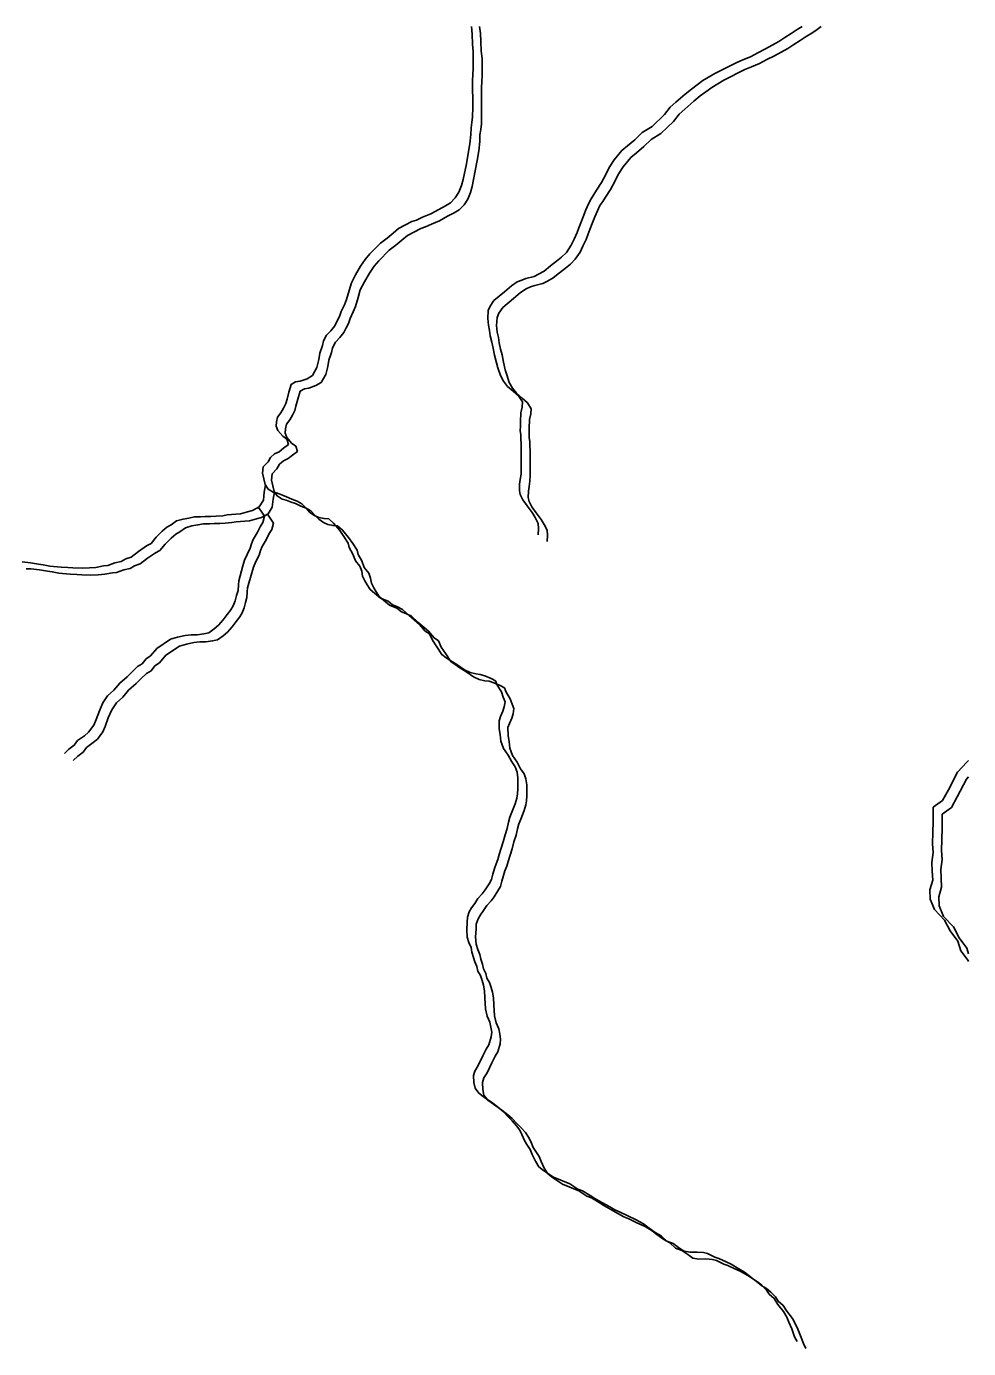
# Model space of a CAD drawing. Extents: x -21.1 to 50.3, y -4.9 to 22.1.
# Drawn here: x 49.24 to 50.256, y 20.219 to 21.646 of the extents above; entities that cross this region are included whole.
import ezdxf

# ---------------------------------------------------------------- set-up
doc = ezdxf.new("R2010")
doc.units = 0
doc.layers.add('GM_X_Minor_River', color=7, linetype='Continuous')

msp = doc.modelspace()

# ---------------------------------------------------------------- linework, layer by layer
at = {"layer": 'GM_X_Minor_River'}
for points in [[(49.72, 21.6458), (49.72, 21.6457), (49.7205, 21.6373), (49.7209, 21.6267), (49.7217, 21.6187), (49.7218, 21.6005), (49.7215, 21.5936), (49.7211, 21.5875), (49.7213, 21.5583), (49.721, 21.548), (49.7202, 21.5419), (49.7195, 21.5362), (49.7192, 21.529), (49.7181, 21.5191), (49.7162, 21.5085), (49.7144, 21.4975), (49.7111, 21.4804), (49.7092, 21.4739), (49.7062, 21.4667), (49.7024, 21.4606), (49.6971, 21.4552), (49.6918, 21.4521), (49.6846, 21.4483), (49.6759, 21.4433), (49.6671, 21.4398), (49.6607, 21.4368), (49.6557, 21.4352), (49.6413, 21.4275), (49.6353, 21.4226), (49.6288, 21.4172), (49.6216, 21.4119), (49.6103, 21.4004), (49.6053, 21.3943), (49.6, 21.387), (49.5948, 21.3775), (49.5903, 21.3688), (49.588, 21.3608), (49.585, 21.3509), (49.5828, 21.3452), (49.5794, 21.3379), (49.5775, 21.3326), (49.5749, 21.328), (49.5726, 21.3227), (49.5681, 21.3173), (49.5635, 21.3124), (49.5602, 21.3063), (49.559, 21.3013), (49.5564, 21.293), (49.5553, 21.2861), (49.5531, 21.2774), (49.5482, 21.269), (49.5425, 21.2655), (49.5349, 21.2628), (49.5299, 21.262), (49.5254, 21.2594), (49.5228, 21.251), (49.5209, 21.2434), (49.5194, 21.2388), (49.5172, 21.2335), (49.5141, 21.2285), (49.5107, 21.224), (49.5096, 21.219), (49.5093, 21.2141), (49.5108, 21.2095), (49.5162, 21.2035), (49.5208, 21.2001), (49.5223, 21.1944), (49.517, 21.1906), (49.5125, 21.1867), (49.5075, 21.1844), (49.503, 21.1806), (49.5004, 21.1756)], [(49.7287, 21.6458), (49.7297, 21.6382), (49.7301, 21.6298), (49.7305, 21.6192), (49.7313, 21.6112), (49.7314, 21.593), (49.7311, 21.5861), (49.7308, 21.58), (49.7309, 21.5508), (49.7306, 21.5405), (49.7299, 21.5344), (49.7291, 21.5287), (49.7288, 21.5215), (49.7277, 21.5116), (49.7259, 21.501), (49.724, 21.49), (49.7207, 21.4729), (49.7188, 21.4664), (49.7158, 21.4592), (49.7121, 21.4531), (49.7068, 21.4477), (49.7014, 21.4446), (49.6942, 21.4408), (49.6855, 21.4358), (49.6768, 21.4323), (49.6703, 21.4293), (49.6654, 21.4277), (49.651, 21.42), (49.6449, 21.4151), (49.6384, 21.4097), (49.6312, 21.4044), (49.6199, 21.3929), (49.615, 21.3868), (49.6097, 21.3795), (49.6044, 21.37), (49.5999, 21.3613), (49.5977, 21.3533), (49.5947, 21.3434), (49.5924, 21.3377), (49.589, 21.3304), (49.5872, 21.3251), (49.5845, 21.3205), (49.5823, 21.3152), (49.5777, 21.3098), (49.5732, 21.3049), (49.5698, 21.2988), (49.5687, 21.2938), (49.5661, 21.2855), (49.5649, 21.2786), (49.5627, 21.2699), (49.5578, 21.2615), (49.5521, 21.258), (49.5445, 21.2553), (49.5396, 21.2545), (49.535, 21.2519), (49.5324, 21.2435), (49.5305, 21.2359), (49.5291, 21.2313), (49.5268, 21.226), (49.5238, 21.221), (49.5204, 21.2165), (49.5193, 21.2115), (49.5189, 21.2066), (49.5205, 21.202), (49.5258, 21.196), (49.5304, 21.1926), (49.532, 21.1869), (49.5267, 21.1831), (49.5221, 21.1792), (49.5172, 21.1769), (49.5126, 21.1731), (49.51, 21.1681)], [(50.0769, 21.6458), (50.0714, 21.6423), (50.065, 21.6381), (50.0581, 21.6339), (50.0517, 21.6296), (50.0445, 21.6254), (50.0373, 21.6216), (50.0289, 21.6174), (50.0209, 21.6131), (50.0126, 21.6097), (50.0054, 21.6066), (49.9826, 21.5951), (49.9697, 21.5874), (49.9633, 21.5828), (49.9572, 21.5782), (49.9504, 21.5725), (49.9405, 21.5641), (49.9345, 21.5587), (49.9284, 21.5507), (49.9148, 21.5377), (49.9042, 21.5312), (49.8962, 21.5235), (49.8882, 21.5167), (49.8822, 21.5117), (49.8739, 21.5018), (49.8686, 21.4934), (49.8648, 21.4858), (49.8603, 21.4774), (49.855, 21.469), (49.852, 21.4644), (49.849, 21.4598), (49.8463, 21.4541), (49.8433, 21.4477), (49.8403, 21.4404), (49.8381, 21.4339), (49.8358, 21.4282), (49.834, 21.4233), (49.8306, 21.4161), (49.8276, 21.4096), (49.8223, 21.4019), (49.817, 21.3966), (49.8117, 21.3924), (49.8052, 21.3874), (49.7984, 21.3817), (49.7923, 21.3782), (49.7874, 21.3759), (49.7787, 21.3736), (49.7741, 21.372), (49.7692, 21.3701), (49.7631, 21.3659), (49.7555, 21.3594), (49.7441, 21.3499), (49.74, 21.3437), (49.7381, 21.3392), (49.7374, 21.3304), (49.7382, 21.3232), (49.7394, 21.3175), (49.7402, 21.3118), (49.7417, 21.305), (49.7433, 21.2986), (49.7449, 21.291), (49.7468, 21.2826), (49.7484, 21.2773), (49.7511, 21.269), (49.7545, 21.2629), (49.7587, 21.2572), (49.7649, 21.252), (49.7706, 21.247), (49.7748, 21.2406), (49.7745, 21.2349), (49.773, 21.2288), (49.7727, 21.2193), (49.7727, 21.214), (49.7723, 21.2094), (49.7731, 21.2049), (49.7731, 21.2003), (49.7736, 21.1954), (49.7737, 21.1688)], [(50.0974, 21.6458), (50.0928, 21.6424), (50.0871, 21.6386), (50.081, 21.6348), (50.0746, 21.6306), (50.0678, 21.6264), (50.0613, 21.6221), (50.0541, 21.6179), (50.0469, 21.6141), (50.0385, 21.6099), (50.0306, 21.6056), (50.0222, 21.6022), (50.015, 21.5991), (49.9922, 21.5876), (49.9793, 21.5799), (49.9729, 21.5753), (49.9668, 21.5707), (49.96, 21.565), (49.9502, 21.5566), (49.9441, 21.5512), (49.938, 21.5432), (49.9244, 21.5302), (49.9138, 21.5237), (49.9058, 21.516), (49.8979, 21.5092), (49.8918, 21.5042), (49.8835, 21.4943), (49.8782, 21.4859), (49.8745, 21.4783), (49.8699, 21.4699), (49.8647, 21.4615), (49.8616, 21.4569), (49.8586, 21.4523), (49.856, 21.4466), (49.853, 21.4402), (49.85, 21.4329), (49.8477, 21.4264), (49.8455, 21.4207), (49.8436, 21.4158), (49.8402, 21.4086), (49.8372, 21.4021), (49.8319, 21.3944), (49.8266, 21.3891), (49.8213, 21.3849), (49.8149, 21.3799), (49.808, 21.3742), (49.802, 21.3707), (49.797, 21.3684), (49.7883, 21.3661), (49.7837, 21.3645), (49.7788, 21.3626), (49.7727, 21.3584), (49.7651, 21.3519), (49.7538, 21.3423), (49.7496, 21.3362), (49.7478, 21.3317), (49.747, 21.3229), (49.7478, 21.3157), (49.749, 21.31), (49.7498, 21.3043), (49.7514, 21.2975), (49.7529, 21.2911), (49.7545, 21.2835), (49.7564, 21.2751), (49.758, 21.2698), (49.7607, 21.2615), (49.7642, 21.2554), (49.7684, 21.2497), (49.7745, 21.2444), (49.7802, 21.2395), (49.7845, 21.2331), (49.7841, 21.2274), (49.7826, 21.2213), (49.7823, 21.2118), (49.7823, 21.2065), (49.782, 21.2019), (49.7828, 21.1974), (49.7828, 21.1928), (49.7832, 21.1879), (49.7833, 21.1613)], [(49.5004, 21.1756), (49.4951, 21.1703), (49.4943, 21.1635), (49.4974, 21.1513), (49.5005, 21.1464), (49.5059, 21.143), (49.5104, 21.1419), (49.5158, 21.1396), (49.5204, 21.1381), (49.5261, 21.1355), (49.5318, 21.1333), (49.5368, 21.1303), (49.5414, 21.1257), (49.5456, 21.1212), (49.5505, 21.1178), (49.5551, 21.1155), (49.5608, 21.1144), (49.5658, 21.1141), (49.5711, 21.1096), (49.5777, 21.1016), (49.5823, 21.0952), (49.5869, 21.088), (49.588, 21.0831), (49.5919, 21.0762), (49.5946, 21.069), (49.5996, 21.063), (49.6015, 21.0577), (49.6023, 21.0524), (49.605, 21.0474), (49.6073, 21.0429), (49.6107, 21.038), (49.6153, 21.0338), (49.6218, 21.0285), (49.6299, 21.0252), (49.6348, 21.0214), (49.6394, 21.0195), (49.6455, 21.0165), (49.6524, 21.0101), (49.6639, 21.0003), (49.67, 20.9931), (49.6746, 20.9901), (49.6777, 20.9833), (49.6827, 20.9761), (49.688, 20.9677), (49.6926, 20.9643), (49.6976, 20.961), (49.7041, 20.9568), (49.7125, 20.9512), (49.7186, 20.9482), (49.7247, 20.947), (49.7293, 20.9463), (49.7342, 20.9448), (49.7411, 20.9418), (49.746, 20.9392), (49.7476, 20.9346), (49.7522, 20.9274), (49.7541, 20.9218), (49.7561, 20.9168), (49.7553, 20.9111), (49.7538, 20.9066), (49.7512, 20.9008), (49.7497, 20.8963), (49.7498, 20.8875), (49.7509, 20.8815), (49.7517, 20.8743), (49.7544, 20.8663), (49.7594, 20.8591), (49.7633, 20.8519), (49.7671, 20.8466), (49.7691, 20.8409), (49.7699, 20.8345), (49.7699, 20.8227), (49.7696, 20.8174), (49.7688, 20.8128), (49.767, 20.8067), (49.7636, 20.7976), (49.7613, 20.7923), (49.7598, 20.7869), (49.7584, 20.7801), (49.7561, 20.7732), (49.7542, 20.7656), (49.7498, 20.7519), (49.7483, 20.7466), (49.7464, 20.7416), (49.7449, 20.7367), (49.743, 20.7306), (49.7415, 20.7249), (49.7389, 20.7203), (49.7347, 20.7138), (49.7313, 20.7093), (49.7268, 20.7043), (49.7234, 20.699), (49.72, 20.6944), (49.7174, 20.6898), (49.7155, 20.6841), (49.7151, 20.6788), (49.7148, 20.6704), (49.7152, 20.6625), (49.7172, 20.6568), (49.7195, 20.6515), (49.7203, 20.6465)], [(49.51, 21.1681), (49.5047, 21.1628), (49.504, 21.156), (49.5071, 21.1438), (49.5102, 21.1389), (49.5155, 21.1355), (49.5201, 21.1344), (49.5254, 21.1321), (49.53, 21.1306), (49.5357, 21.128), (49.5414, 21.1258), (49.5464, 21.1228), (49.551, 21.1182), (49.5552, 21.1137), (49.5602, 21.1103), (49.5648, 21.108), (49.5705, 21.1069), (49.5754, 21.1066), (49.5808, 21.1021), (49.5873, 21.0941), (49.5919, 21.0877), (49.5965, 21.0805), (49.5977, 21.0756), (49.6015, 21.0687), (49.6042, 21.0615), (49.6092, 21.0555), (49.6111, 21.0502), (49.6119, 21.0449), (49.6146, 21.0399), (49.6169, 21.0354), (49.6204, 21.0305), (49.625, 21.0263), (49.6315, 21.021), (49.6395, 21.0177), (49.6445, 21.0139), (49.649, 21.012), (49.6551, 21.009), (49.662, 21.0026), (49.6735, 20.9928), (49.6796, 20.9856), (49.6842, 20.9826), (49.6873, 20.9758), (49.6923, 20.9686), (49.6977, 20.9602), (49.7023, 20.9568), (49.7072, 20.9535), (49.7137, 20.9493), (49.7221, 20.9437), (49.7282, 20.9407), (49.7343, 20.9395), (49.7389, 20.9388), (49.7439, 20.9373), (49.7507, 20.9343), (49.7557, 20.9317), (49.7572, 20.9271), (49.7618, 20.9199), (49.7638, 20.9143), (49.7657, 20.9093), (49.765, 20.9036), (49.7635, 20.8991), (49.7608, 20.8933), (49.7593, 20.8888), (49.7594, 20.88), (49.7606, 20.874), (49.7614, 20.8668), (49.7641, 20.8588), (49.7691, 20.8516), (49.7729, 20.8444), (49.7768, 20.8391), (49.7787, 20.8334), (49.7795, 20.827), (49.7796, 20.8152), (49.7792, 20.8099), (49.7785, 20.8053), (49.7766, 20.7992), (49.7732, 20.7901), (49.771, 20.7848), (49.7695, 20.7794), (49.768, 20.7726), (49.7657, 20.7657), (49.7639, 20.7581), (49.7594, 20.7444), (49.7579, 20.7391), (49.756, 20.7341), (49.7545, 20.7292), (49.7527, 20.7231), (49.7512, 20.7174), (49.7485, 20.7128), (49.7444, 20.7063), (49.741, 20.7018), (49.7364, 20.6968), (49.733, 20.6915), (49.7296, 20.6869), (49.727, 20.6823), (49.7251, 20.6766), (49.7248, 20.6713), (49.7244, 20.6629), (49.7249, 20.6549), (49.7268, 20.6493), (49.7291, 20.644), (49.7299, 20.639)], [(49.7737, 21.1688), (49.7734, 21.1623), (49.7726, 21.1566), (49.7719, 21.1517), (49.7716, 21.1449), (49.7723, 21.1403), (49.7754, 21.1346), (49.78, 21.1282), (49.7854, 21.121), (49.7888, 21.1157), (49.7919, 21.1093), (49.7923, 21.1039), (49.792, 21.0971)], [(49.7833, 21.1613), (49.783, 21.1548), (49.7823, 21.1491), (49.7815, 21.1442), (49.7812, 21.1374), (49.782, 21.1328), (49.7851, 21.1271), (49.7897, 21.1207), (49.795, 21.1135), (49.7985, 21.1082), (49.8016, 21.1018), (49.802, 21.0964), (49.8016, 21.0896)], [(49.4978, 21.1508), (49.4963, 21.143), (49.4953, 21.1342), (49.4907, 21.127), (49.4835, 21.1231), (49.4782, 21.1216), (49.4706, 21.1196), (49.4656, 21.1192), (49.4561, 21.1184), (49.4516, 21.1176), (49.4443, 21.1172), (49.4386, 21.1168), (49.4325, 21.1168), (49.4276, 21.1164), (49.4211, 21.1163), (49.415, 21.1151), (49.4086, 21.114), (49.4017, 21.112), (49.3957, 21.1078), (49.3911, 21.1051), (49.3862, 21.1009), (49.3798, 21.0944), (49.3741, 21.0876), (49.3692, 21.0849), (49.3604, 21.0791), (49.3528, 21.073), (49.3468, 21.0711), (49.3418, 21.068), (49.335, 21.0668), (49.3274, 21.0638), (49.3228, 21.0634), (49.3145, 21.0618), (49.3076, 21.0614), (49.2996, 21.0609), (49.2897, 21.0613), (49.2844, 21.0616), (49.2772, 21.062), (49.265, 21.063), (49.2577, 21.0645), (49.2528, 21.0652), (49.244, 21.0667), (49.2349, 21.0678)], [(49.5074, 21.1433), (49.506, 21.1355), (49.5049, 21.1267), (49.5004, 21.1195), (49.4932, 21.1156), (49.4878, 21.1141), (49.4802, 21.1121), (49.4753, 21.1117), (49.4658, 21.1109), (49.4612, 21.1101), (49.454, 21.1097), (49.4483, 21.1093), (49.4422, 21.1093), (49.4372, 21.1089), (49.4308, 21.1088), (49.4247, 21.1076), (49.4182, 21.1065), (49.4114, 21.1045), (49.4053, 21.1003), (49.4008, 21.0976), (49.3958, 21.0934), (49.3894, 21.0869), (49.3837, 21.0801), (49.3788, 21.0774), (49.3701, 21.0716), (49.3625, 21.0655), (49.3564, 21.0636), (49.3515, 21.0605), (49.3446, 21.0593), (49.337, 21.0563), (49.3325, 21.0559), (49.3241, 21.0543), (49.3172, 21.0539), (49.3093, 21.0534), (49.2994, 21.0538), (49.294, 21.0541), (49.2868, 21.0545), (49.2746, 21.0555), (49.2674, 21.057), (49.2624, 21.0577), (49.2537, 21.0592), (49.2445, 21.0603), (49.2392, 21.0603)], [(49.4901, 21.1266), (49.493, 21.1224), (49.4965, 21.1171), (49.4946, 21.1103), (49.492, 21.1057), (49.4886, 21.0992), (49.4844, 21.092), (49.4826, 21.0874), (49.4811, 21.0825), (49.4777, 21.0756), (49.4751, 21.0695), (49.4732, 21.0634), (49.4687, 21.0474), (49.4684, 21.0429), (49.468, 21.0368), (49.4665, 21.0315), (49.465, 21.0258), (49.4628, 21.0204), (49.4601, 21.0159), (49.4564, 21.0109), (49.4518, 21.0052), (49.4469, 20.9995), (49.4424, 20.9953), (49.4363, 20.991), (49.431, 20.9899), (49.4237, 20.9891), (49.4173, 20.989), (49.4108, 20.9882), (49.4028, 20.9863), (49.3952, 20.9844), (49.3804, 20.9744), (49.3736, 20.9664), (49.3687, 20.9629), (49.3645, 20.9576), (49.3596, 20.9549), (49.3539, 20.9492), (49.3482, 20.9438), (49.3403, 20.9369), (49.3339, 20.9293), (49.327, 20.9232), (49.3221, 20.9156), (49.3184, 20.9068), (49.315, 20.8977), (49.3124, 20.8916), (49.3067, 20.884), (49.3022, 20.8801), (49.2949, 20.8748), (49.2912, 20.8698), (49.2855, 20.8656), (49.2806, 20.861)], [(49.4998, 21.1191), (49.5027, 21.1149), (49.5061, 21.1096), (49.5043, 21.1028), (49.5016, 21.0982), (49.4982, 21.0917), (49.4941, 21.0845), (49.4922, 21.0799), (49.4907, 21.075), (49.4873, 21.0681), (49.4847, 21.062), (49.4828, 21.0559), (49.4783, 21.0399), (49.478, 21.0354), (49.4776, 21.0293), (49.4762, 21.024), (49.4747, 21.0183), (49.4724, 21.0129), (49.4698, 21.0084), (49.466, 21.0034), (49.4615, 20.9977), (49.4565, 20.992), (49.452, 20.9878), (49.4459, 20.9835), (49.4406, 20.9824), (49.4334, 20.9816), (49.4269, 20.9815), (49.4204, 20.9807), (49.4125, 20.9788), (49.4048, 20.9769), (49.3901, 20.9669), (49.3833, 20.9589), (49.3783, 20.9554), (49.3742, 20.9501), (49.3692, 20.9474), (49.3636, 20.9417), (49.3579, 20.9363), (49.3499, 20.9294), (49.3435, 20.9218), (49.3367, 20.9157), (49.3318, 20.9081), (49.328, 20.8993), (49.3246, 20.8902), (49.322, 20.8841), (49.3163, 20.8764), (49.3118, 20.8726), (49.3046, 20.8673), (49.3008, 20.8623), (49.2951, 20.8581), (49.2902, 20.8535)], [(50.2182, 20.8029), (50.2282, 20.8102), (50.2346, 20.8216), (50.2443, 20.8406), (50.2545, 20.8517), (50.2563, 20.8535)], [(50.2278, 20.7954), (50.2378, 20.8027), (50.2442, 20.8141), (50.254, 20.8331), (50.2563, 20.8357)], [(50.2182, 20.8029), (50.218, 20.7988), (50.2181, 20.7874), (50.2178, 20.7756), (50.2175, 20.7635), (50.2183, 20.754), (50.2168, 20.7433), (50.2172, 20.7338), (50.2177, 20.724), (50.2147, 20.7137), (50.2151, 20.7038), (50.2197, 20.6925), (50.2304, 20.6811), (50.2365, 20.6694), (50.2449, 20.6584), (50.248, 20.6478), (50.2561, 20.6376), (50.2563, 20.6362)], [(50.2278, 20.7954), (50.2277, 20.7913), (50.2277, 20.7799), (50.2274, 20.7681), (50.2271, 20.756), (50.2279, 20.7465), (50.2264, 20.7358), (50.2269, 20.7263), (50.2273, 20.7165), (50.2243, 20.7062), (50.2248, 20.6963), (50.2294, 20.685), (50.24, 20.6736), (50.2462, 20.6619), (50.2546, 20.6509), (50.2563, 20.6448)], [(49.7203, 20.6465), (49.7222, 20.6408), (49.7234, 20.6359), (49.7257, 20.631), (49.7269, 20.626), (49.7295, 20.6211), (49.7315, 20.6158), (49.733, 20.6109), (49.7338, 20.6048), (49.7342, 20.5972), (49.7351, 20.5851), (49.737, 20.5775), (49.7397, 20.571), (49.7409, 20.5653), (49.7417, 20.56), (49.7413, 20.5551), (49.7387, 20.5463), (49.7357, 20.5418), (49.7323, 20.5345), (49.727, 20.5239), (49.7236, 20.5181), (49.7222, 20.5132), (49.7226, 20.5056), (49.7238, 20.4995), (49.728, 20.4942), (49.7341, 20.4897), (49.7429, 20.4833), (49.7494, 20.4784), (49.7543, 20.4742), (49.7593, 20.4689), (49.7639, 20.4644), (49.7685, 20.4591), (49.772, 20.4542), (49.7743, 20.4497), (49.777, 20.4432), (49.7797, 20.4387), (49.7831, 20.4334), (49.7854, 20.4281), (49.7889, 20.4209), (49.7927, 20.4148), (49.7977, 20.4107), (49.8084, 20.4035), (49.826, 20.3964), (49.8347, 20.3907), (49.8397, 20.3889), (49.8481, 20.3836), (49.8531, 20.3806), (49.8607, 20.3761), (49.8691, 20.3715), (49.8748, 20.3681), (49.8802, 20.3659), (49.8886, 20.3618), (49.8977, 20.3576), (49.9054, 20.3531), (49.9103, 20.3494), (49.918, 20.3437), (49.9245, 20.3403), (49.9306, 20.3343), (49.9375, 20.332), (49.9447, 20.3267), (49.9493, 20.3237), (49.9558, 20.3226), (49.9634, 20.3227), (49.9703, 20.3223), (49.9748, 20.3212), (49.9825, 20.3171), (49.987, 20.3156), (49.9947, 20.3122), (50, 20.3096), (50.0084, 20.3047), (50.0145, 20.3009), (50.0191, 20.2975), (50.0237, 20.2938), (50.0287, 20.2907), (50.0333, 20.287), (50.0382, 20.2817), (50.0413, 20.2771), (50.0467, 20.2726), (50.0505, 20.2662), (50.0566, 20.2586), (50.0601, 20.2525), (50.0624, 20.2469), (50.0655, 20.2397), (50.0686, 20.2313), (50.0713, 20.226)], [(49.7299, 20.639), (49.7318, 20.6333), (49.733, 20.6284), (49.7353, 20.6235), (49.7365, 20.6185), (49.7392, 20.6136), (49.7411, 20.6083), (49.7427, 20.6034), (49.7435, 20.5973), (49.7439, 20.5897), (49.7447, 20.5776), (49.7467, 20.57), (49.7494, 20.5635), (49.7505, 20.5578), (49.7513, 20.5525), (49.751, 20.5476), (49.7484, 20.5388), (49.7453, 20.5343), (49.7419, 20.527), (49.7367, 20.5163), (49.7333, 20.5106), (49.7318, 20.5057), (49.7322, 20.4981), (49.7334, 20.492), (49.7376, 20.4867), (49.7437, 20.4822), (49.7525, 20.4758), (49.759, 20.4709), (49.764, 20.4667), (49.769, 20.4614), (49.7736, 20.4569), (49.7781, 20.4516), (49.7816, 20.4467), (49.7839, 20.4422), (49.7866, 20.4357), (49.7893, 20.4312), (49.7928, 20.4259), (49.7951, 20.4206), (49.7985, 20.4134), (49.8024, 20.4073), (49.8073, 20.4032), (49.818, 20.396), (49.8356, 20.3889), (49.8444, 20.3832), (49.8493, 20.3814), (49.8577, 20.3761), (49.8627, 20.3731), (49.8703, 20.3686), (49.8787, 20.364), (49.8845, 20.3606), (49.8898, 20.3584), (49.8982, 20.3543), (49.9074, 20.3501), (49.915, 20.3456), (49.92, 20.3418), (49.9276, 20.3362), (49.9341, 20.3328), (49.9402, 20.3268), (49.9471, 20.3245), (49.9544, 20.3192), (49.9589, 20.3162), (49.9654, 20.3151), (49.973, 20.3152), (49.9799, 20.3148), (49.9845, 20.3137), (49.9921, 20.3096), (49.9967, 20.3081), (50.0043, 20.3047), (50.0097, 20.3021), (50.0181, 20.2972), (50.0242, 20.2934), (50.0288, 20.29), (50.0333, 20.2863), (50.0383, 20.2832), (50.0429, 20.2795), (50.0479, 20.2742), (50.0509, 20.2696), (50.0563, 20.2651), (50.0601, 20.2587), (50.0663, 20.2511), (50.0697, 20.245), (50.072, 20.2394), (50.0751, 20.2322), (50.0782, 20.2238), (50.0809, 20.2185)]]:
    msp.add_lwpolyline(points, dxfattribs=at)

doc.saveas('drawing.dxf')
